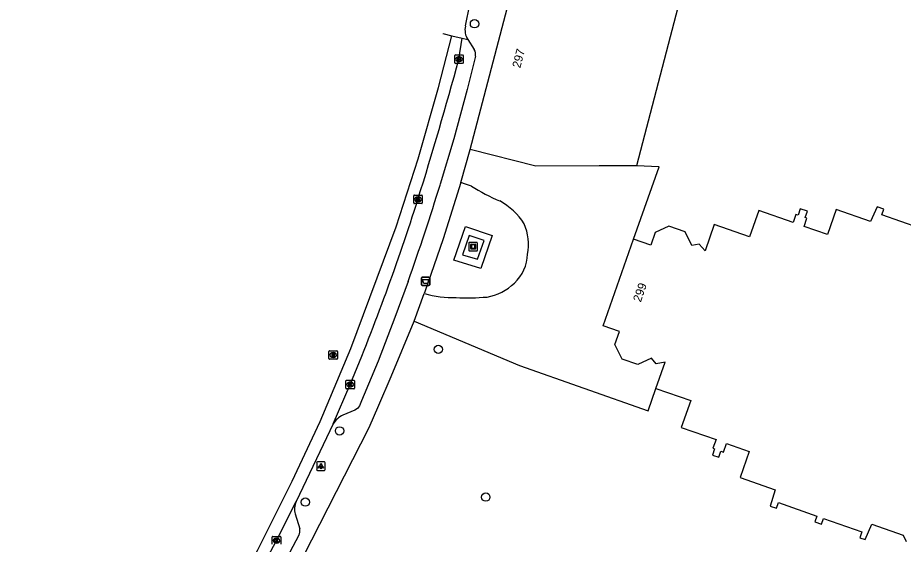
# Model space of a CAD drawing. Extents: x 160158 to 160921, y 381517 to 382041.
# Drawn here: x 160224.4 to 160328.3, y 381776.8 to 381838.6 of the extents above; entities that cross this region are included whole.
import ezdxf

# ---------------------------------------------------------------- set-up
doc = ezdxf.new("R2010")
doc.units = 0
for name, color, linetype in [('IMGEO_Afvalbak', 7, 'Continuous'), ('IMGEO_Boom', 7, 'Continuous'), ('IMGEO_Grasland_overig', 7, 'Continuous'), ('IMGEO_Kolk', 7, 'Continuous'), ('IMGEO_Kunstobject', 7, 'Continuous'), ('IMGEO_Lichtpunt', 7, 'Continuous'), ('IMGEO_Muur', 7, 'Continuous'), ('IMGEO_Pand', 7, 'Continuous'), ('IMGEO_Pand_nummerreeks', 7, 'Continuous'), ('IMGEO_Rijbaan_lokaal_gesloten', 7, 'Continuous'), ('IMGEO_Rijbaan_lokaal_open', 7, 'Continuous'), ('IMGEO_Rioolput', 7, 'Continuous'), ('IMGEO_Voetpad_open', 7, 'Continuous')]:
    doc.layers.add(name, color=color, linetype=linetype)

msp = doc.modelspace()

# ---------------------------------------------------------------- linework, layer by layer
at = {"layer": 'IMGEO_Afvalbak'}
for p, q in [((160271.75, 381807.24), (160271.75, 381808.03)), ((160271.75, 381808.03), (160271.75, 381807.24)), ((160271.85, 381808.13), (160272.64, 381808.13)), ((160272.64, 381808.13), (160271.85, 381808.13)), ((160272.74, 381808.03), (160272.74, 381807.24)), ((160272.74, 381807.24), (160272.74, 381808.03)), ((160272.64, 381807.14), (160271.85, 381807.14)), ((160271.85, 381807.14), (160272.64, 381807.14))]:
    msp.add_line(p, q, dxfattribs=at)
msp.add_lwpolyline([(160271.89, 381807.85), (160272.6, 381807.85), (160272.45, 381807.38), (160272.04, 381807.38), (160271.89, 381807.85)], dxfattribs=at)
for centre, start, end in [((160271.85, 381808.03), 90, 180), ((160271.85, 381808.03), 90, 180), ((160272.64, 381808.03), 0, 90), ((160272.64, 381808.03), 360, 90), ((160271.85, 381807.24), 180, 270), ((160271.85, 381807.24), 180, 270), ((160272.64, 381807.24), 270, 0), ((160272.64, 381807.24), 270, 0)]:
    msp.add_arc(centre, 0.1, start, end, dxfattribs=at)
at = {"layer": 'IMGEO_Boom'}
for centre in [(160277.98, 381837.86), (160273.74, 381799.65), (160262.15, 381790.08), (160279.3, 381782.31), (160258.13, 381781.73)]:
    msp.add_circle(centre, 0.489, dxfattribs=at)
at = {"layer": 'IMGEO_Grasland_overig'}
for points in [[(160278.71, 381809.13), (160275.57, 381810.11), (160276.91, 381814.07), (160280.06, 381813.02), (160278.71, 381809.13)], [(160279.1, 381812.44), (160277.36, 381813.02), (160276.57, 381810.73), (160278.32, 381810.22), (160279.1, 381812.44)]]:
    msp.add_lwpolyline(points, dxfattribs=at)
at = {"layer": 'IMGEO_Kolk'}
for p, q in [((160275.66, 381833.28), (160275.66, 381834.14)), ((160275.74, 381834.21), (160276.59, 381834.21)), ((160276.15, 381833.99), (160276.18, 381833.99)), ((160276.66, 381834.14), (160276.66, 381833.28)), ((160276.59, 381833.21), (160275.74, 381833.21)), ((160276.17, 381833.43), (160276.15, 381833.43)), ((160270.85, 381816.84), (160270.85, 381817.69)), ((160270.93, 381817.76), (160271.78, 381817.76)), ((160271.34, 381817.54), (160271.36, 381817.54)), ((160271.85, 381817.69), (160271.85, 381816.84)), ((160271.78, 381816.76), (160270.93, 381816.76)), ((160271.36, 381816.98), (160271.34, 381816.98)), ((160262.9, 381795.09), (160262.9, 381795.94)), ((160262.97, 381796.02), (160263.83, 381796.02)), ((160263.41, 381795.24), (160263.38, 381795.24)), ((160263.39, 381795.8), (160263.41, 381795.8)), ((160263.9, 381795.94), (160263.9, 381795.09)), ((160263.83, 381795.02), (160262.97, 381795.02)), ((160254.24, 381776.77), (160254.24, 381777.63)), ((160254.32, 381777.7), (160255.17, 381777.7)), ((160255.24, 381777.63), (160255.24, 381776.77)), ((160254.73, 381777.48), (160254.76, 381777.48)), ((160254.75, 381776.92), (160254.73, 381776.92))]:
    msp.add_line(p, q, dxfattribs=at)
for points in [[(160275.66, 381833.28), (160275.66, 381834.14)], [(160275.74, 381834.21), (160276.59, 381834.21)], [(160275.98, 381833.91), (160276.11, 381833.91), (160276.11, 381833.76), (160276.24, 381833.91), (160276.4, 381833.91), (160276.26, 381833.76), (160276.41, 381833.51), (160276.26, 381833.51), (160276.17, 381833.68), (160276.11, 381833.61), (160276.11, 381833.51), (160275.98, 381833.51), (160275.98, 381833.91)], [(160276.66, 381834.14), (160276.66, 381833.28)], [(160276.59, 381833.21), (160275.74, 381833.21)], [(160270.85, 381816.84), (160270.85, 381817.69)], [(160270.93, 381817.76), (160271.78, 381817.76)], [(160271.17, 381817.46), (160271.3, 381817.46), (160271.3, 381817.31), (160271.42, 381817.46), (160271.59, 381817.46), (160271.44, 381817.31), (160271.6, 381817.06), (160271.44, 381817.06), (160271.36, 381817.23), (160271.3, 381817.16), (160271.3, 381817.06), (160271.17, 381817.06), (160271.17, 381817.46)], [(160271.85, 381817.69), (160271.85, 381816.84)], [(160271.78, 381816.76), (160270.93, 381816.76)], [(160262.9, 381795.09), (160262.9, 381795.94)], [(160262.97, 381796.02), (160263.83, 381796.02)], [(160263.22, 381795.72), (160263.34, 381795.72), (160263.34, 381795.57), (160263.47, 381795.72), (160263.64, 381795.72), (160263.49, 381795.57), (160263.64, 381795.32), (160263.49, 381795.32), (160263.41, 381795.48), (160263.34, 381795.42), (160263.34, 381795.32), (160263.22, 381795.32), (160263.22, 381795.72)], [(160263.9, 381795.94), (160263.9, 381795.09)], [(160263.83, 381795.02), (160262.97, 381795.02)], [(160254.24, 381776.77), (160254.24, 381777.63)], [(160254.32, 381777.7), (160255.17, 381777.7)], [(160255.24, 381777.63), (160255.24, 381776.77)], [(160254.56, 381777.4), (160254.69, 381777.4), (160254.69, 381777.25), (160254.82, 381777.4), (160254.98, 381777.4), (160254.84, 381777.25), (160254.99, 381777), (160254.84, 381777), (160254.75, 381777.16), (160254.69, 381777.1), (160254.69, 381777), (160254.56, 381777), (160254.56, 381777.4)]]:
    msp.add_lwpolyline(points, dxfattribs=at)
for centre, start, end in [((160275.74, 381834.14), 91.552, 178.448), ((160275.74, 381834.14), 91.552, 178.448), ((160276.59, 381834.14), 1.552, 88.448), ((160276.59, 381834.14), 1.552, 88.448), ((160275.74, 381833.29), 181.552, 268.448), ((160275.74, 381833.29), 181.552, 268.448), ((160276.59, 381833.29), 271.552, 358.448), ((160276.59, 381833.29), 271.552, 358.448), ((160270.93, 381817.69), 91.552, 178.448), ((160270.93, 381817.69), 91.552, 178.448), ((160271.78, 381817.69), 1.552, 88.448), ((160271.78, 381817.69), 1.552, 88.448), ((160270.93, 381816.84), 181.552, 268.448), ((160270.93, 381816.84), 181.552, 268.448), ((160271.78, 381816.84), 271.552, 358.448), ((160271.78, 381816.84), 271.552, 358.448), ((160262.97, 381795.94), 91.552, 178.448), ((160262.97, 381795.94), 91.552, 178.448), ((160263.82, 381795.94), 1.552, 88.448), ((160263.82, 381795.94), 1.552, 88.448), ((160262.97, 381795.09), 181.552, 268.448), ((160262.97, 381795.09), 181.552, 268.448), ((160263.82, 381795.09), 271.552, 358.448), ((160263.82, 381795.09), 271.552, 358.448), ((160254.32, 381777.62), 91.552, 178.448), ((160254.32, 381777.62), 91.552, 178.448), ((160255.17, 381777.62), 1.552, 88.448), ((160255.17, 381777.62), 1.552, 88.448)]:
    msp.add_arc(centre, 0.0765, start, end, dxfattribs=at)
for centre, major_axis, ratio, start_param, end_param in [((160276.15, 381833.71), (-0.387, 0.002), 0.722429, 4.712389, 7.853982), ((160276.17, 381833.71), (-0.39, 0.002), 0.717154, 1.570796, 4.712389), ((160271.34, 381817.26), (-0.387, 0.002), 0.722429, 4.712389, 7.853982), ((160271.36, 381817.26), (-0.39, 0.002), 0.717154, 1.570796, 4.712389), ((160263.39, 381795.52), (-0.387, 0.002), 0.722429, 4.712389, 7.853982), ((160263.41, 381795.52), (-0.39, 0.002), 0.717154, 1.570796, 4.712389), ((160254.73, 381777.2), (-0.387, 0.002), 0.722429, 4.712389, 7.853982), ((160254.75, 381777.2), (-0.39, 0.002), 0.717154, 1.570796, 4.712389)]:
    msp.add_ellipse(centre, major_axis=major_axis, ratio=ratio, start_param=start_param, end_param=end_param, dxfattribs=at)
at = {"layer": 'IMGEO_Kunstobject'}
for p, q in [((160277.32, 381812.13), (160277.32, 381811.29)), ((160277.32, 381812.13), (160277.32, 381811.29)), ((160278.24, 381812.21), (160277.4, 381812.21)), ((160278.24, 381812.21), (160277.4, 381812.21)), ((160277.53, 381811.48), (160277.53, 381811.95)), ((160277.58, 381812), (160278.06, 381812)), ((160277.61, 381811.9), (160277.61, 381811.53)), ((160278.01, 381811.92), (160277.63, 381811.92)), ((160278.03, 381811.53), (160278.03, 381811.9)), ((160278.11, 381811.95), (160278.11, 381811.48)), ((160278.32, 381811.3), (160278.32, 381812.14)), ((160278.32, 381811.3), (160278.32, 381812.14)), ((160277.41, 381811.21), (160278.25, 381811.21)), ((160277.41, 381811.21), (160278.25, 381811.21)), ((160278.06, 381811.43), (160277.58, 381811.43)), ((160277.63, 381811.51), (160278.01, 381811.51))]:
    msp.add_line(p, q, dxfattribs=at)
for centre, radius, start, end in [((160277.4, 381812.13), 0.0779, 92.4484, 184.2845), ((160277.4, 381812.13), 0.0779, 92.4484, 184.2845), ((160277.58, 381811.95), 0.05, 90, 180), ((160277.63, 381811.9), 0.02, 90, 180), ((160278.01, 381811.9), 0.02, 360, 90), ((160278.06, 381811.95), 0.05, 360, 90), ((160278.24, 381812.13), 0.0779, 2.4484, 94.2845), ((160278.24, 381812.13), 0.0779, 2.4484, 94.2845), ((160277.4, 381811.29), 0.0779, 182.4484, 274.2845), ((160277.4, 381811.29), 0.0779, 182.4484, 274.2845), ((160277.58, 381811.48), 0.05, 180, 270), ((160277.63, 381811.53), 0.02, 180, 270), ((160278.01, 381811.53), 0.02, 270, 0), ((160278.06, 381811.48), 0.05, 270, 0), ((160278.24, 381811.29), 0.0779, 272.4484, 4.2845), ((160278.24, 381811.29), 0.0779, 272.4484, 4.2845)]:
    msp.add_arc(centre, radius, start, end, dxfattribs=at)
at = {"layer": 'IMGEO_Lichtpunt'}
for p, q in [((160259.46, 381786.34), (160259.46, 381785.54)), ((160259.46, 381786.34), (160259.46, 381785.54)), ((160260.36, 381786.44), (160259.55, 381786.44)), ((160260.36, 381786.44), (160259.55, 381786.44)), ((160260.45, 381785.54), (160260.45, 381786.34)), ((160260.45, 381785.54), (160260.45, 381786.34)), ((160259.55, 381785.44), (160260.36, 381785.44)), ((160259.55, 381785.44), (160260.36, 381785.44))]:
    msp.add_line(p, q, dxfattribs=at)
for points in [[(160259.83, 381786.01), (160259.87, 381785.98), (160259.68, 381785.72), (160259.64, 381785.74), (160259.83, 381786.01)], [(160259.93, 381785.96), (160259.98, 381785.96), (160259.98, 381785.64), (160259.93, 381785.64), (160259.93, 381785.96)], [(160260.04, 381785.98), (160260.08, 381786.01), (160260.27, 381785.74), (160260.23, 381785.72), (160260.04, 381785.98)]]:
    msp.add_lwpolyline(points, dxfattribs=at)
msp.add_circle((160259.96, 381786.14), 0.0994, dxfattribs=at)
for centre, start, end in [((160259.55, 381786.34), 90, 180), ((160259.55, 381786.34), 90, 180), ((160260.36, 381786.34), 0, 90), ((160260.36, 381786.34), 0, 90), ((160259.55, 381785.54), 180, 270), ((160259.55, 381785.54), 180, 270), ((160260.36, 381785.54), 270, 0), ((160260.36, 381785.54), 270, 360)]:
    msp.add_arc(centre, 0.0946, start, end, dxfattribs=at)
at = {"layer": 'IMGEO_Muur'}
for points in [[(160276.39, 381819.22), (160274.31, 381812.62), (160272.16, 381806.4), (160272.09, 381806.2)], [(160268.19, 381796.46), (160270.9, 381802.95)], [(160253.12, 381765.96), (160265.61, 381790.49), (160266.77, 381793.11)]]:
    msp.add_lwpolyline(points, dxfattribs=at)
at = {"layer": 'IMGEO_Pand'}
for points in [[(160277.48, 381823.12), (160283.49, 381846.11), (160283.57, 381846.42)], [(160283.57, 381846.42), (160288.39, 381845.18), (160302.32, 381841.61), (160297.01, 381821.2)], [(160297.01, 381821.2), (160292.78, 381821.19), (160292.59, 381821.19), (160285.16, 381821.16), (160277.48, 381823.12)], [(160330.23, 381813.88), (160325.79, 381815.43), (160326.02, 381816.1), (160325.23, 381816.38), (160324.47, 381814.66), (160320.43, 381816.08), (160319.39, 381813.12), (160316.65, 381814.08), (160316.99, 381815.06), (160316.79, 381815.13), (160317.04, 381815.86), (160316.21, 381816.16), (160315.95, 381815.41), (160315.7, 381815.5), (160315.36, 381814.53), (160311.35, 381815.94), (160310.27, 381812.86), (160306.12, 381814.32), (160305.03, 381811.22), (160304.36, 381812), (160303.48, 381811.83), (160302.69, 381813.46), (160300.78, 381814.13), (160299.17, 381813.36), (160298.66, 381811.9), (160296.64, 381812.6)], [(160299.27, 381795.07), (160300.35, 381798.15), (160299.31, 381797.96), (160298.74, 381798.62), (160297.15, 381797.86), (160295.29, 381798.52), (160294.46, 381800.23), (160295, 381801.75), (160293.07, 381802.43), (160296.64, 381812.6)], [(160299.27, 381795.07), (160303.35, 381793.64), (160302.25, 381790.5), (160306.32, 381789.07), (160305.96, 381788.04), (160306.15, 381787.96), (160305.9, 381787.24), (160306.65, 381786.98), (160306.9, 381787.7), (160307.19, 381787.6), (160307.54, 381788.6), (160310.23, 381787.66), (160309.15, 381784.6), (160313.27, 381783.16), (160312.69, 381781.25), (160313.42, 381781), (160313.66, 381781.67), (160318.17, 381780.09), (160317.93, 381779.41), (160318.69, 381779.14), (160318.92, 381779.81), (160323.43, 381778.23), (160323.19, 381777.55), (160323.83, 381777.32), (160324.62, 381779.15), (160328.3, 381777.85), (160328.65, 381777.12)]]:
    msp.add_lwpolyline(points, dxfattribs=at)
at = {"layer": 'IMGEO_Rijbaan_lokaal_gesloten'}
for points in [[(160276.91, 381837.61), (160277.43, 381840.12)], [(160224.38, 381723.35), (160226.13, 381726.77), (160238.68, 381750.08), (160245.71, 381763.32), (160252.51, 381776.06), (160256.59, 381784.17), (160259.85, 381791.2), (160263.48, 381799.77), (160268.78, 381814.05), (160271.36, 381822.03), (160273.77, 381830.38), (160275.32, 381836.47)], [(160274.26, 381836.72), (160274.26, 381836.72), (160275.32, 381836.47)], [(160275.32, 381836.47), (160276.55, 381836.18)], [(160276.16, 381833.71), (160276.55, 381836.18)], [(160276.55, 381836.18), (160277.19, 381836.03)], [(160261.41, 381790.91), (160263.39, 381795.52)], [(160261.41, 381790.91), (160257.05, 381781.79)], [(160237.37, 381744.72), (160239.23, 381748.15), (160240.22, 381750), (160248.02, 381764.54), (160254.74, 381777.2), (160257.05, 381781.79)]]:
    msp.add_lwpolyline(points, dxfattribs=at)
for centre, radius, start, end in [((160278.92, 381837.14), 2.06, 167.0279, 212.7345), ((159797.9, 381964.7), 495.87, 342.7026, 344.6829), ((160017.57, 381897.75), 266.23, 337.4183, 342.4028)]:
    msp.add_arc(centre, radius, start, end, dxfattribs=at)
at = {"layer": 'IMGEO_Rijbaan_lokaal_open'}
for points in [[(160276.39, 381819.22), (160277.48, 381823.12)], [(160296.64, 381812.6), (160299.65, 381821.06), (160297.01, 381821.2)], [(160277.62, 381818.81), (160276.91, 381819.04), (160276.39, 381819.22)], [(160270.9, 381802.95), (160272.09, 381806.2)], [(160270.9, 381802.95), (160283.25, 381797.74), (160298.35, 381792.45), (160299.27, 381795.07)]]:
    msp.add_lwpolyline(points, dxfattribs=at)
for centre, radius, start, end in [((160290.22, 381838.73), 23.57, 237.6808, 246.7935), ((160277.27, 381810.3), 7.7, 32.0173, 61.5728), ((160278.48, 381811.97), 5.84, 348.6439, 24.3229), ((160279.41, 381810.97), 4.8, 312.6367, 358.2842), ((160278.4, 381811.79), 6.09, 279.9736, 314.4215), ((160275.63, 381819.2), 13.47, 254.7813, 270.825), ((160277.11, 381835.99), 30.29, 267.5557, 274.4318)]:
    msp.add_arc(centre, radius, start, end, dxfattribs=at)
at = {"layer": 'IMGEO_Rioolput'}
for p, q in [((160260.89, 381798.56), (160260.89, 381799.42)), ((160260.96, 381799.49), (160261.82, 381799.49)), ((160261.89, 381799.42), (160261.89, 381798.56)), ((160261.82, 381798.49), (160260.96, 381798.49)), ((160261.4, 381798.71), (160261.37, 381798.71)), ((160261.38, 381799.27), (160261.4, 381799.27))]:
    msp.add_line(p, q, dxfattribs=at)
for points in [[(160260.89, 381798.56), (160260.89, 381799.42)], [(160260.96, 381799.49), (160261.82, 381799.49)], [(160261.89, 381799.42), (160261.89, 381798.56)], [(160261.82, 381798.49), (160260.96, 381798.49)], [(160261.48, 381799.19), (160261.23, 381799.19), (160261.23, 381798.79)], [(160261.23, 381798.79), (160261.35, 381798.79), (160261.35, 381798.95), (160261.36, 381798.95)], [(160261.4, 381799.11), (160261.35, 381799.11), (160261.35, 381799.03)], [(160261.35, 381799.03), (160261.4, 381799.03)], [(160261.41, 381798.92), (160261.48, 381798.79), (160261.62, 381798.79), (160261.55, 381798.92)]]:
    msp.add_lwpolyline(points, dxfattribs=at)
for centre, radius, start, end in [((160260.97, 381799.41), 0.0765, 91.552, 178.448), ((160260.97, 381799.41), 0.0765, 91.552, 178.448), ((160261.81, 381799.41), 0.0765, 1.552, 88.448), ((160261.81, 381799.41), 0.0765, 1.552, 88.448), ((160260.97, 381798.57), 0.0765, 181.552, 268.448), ((160260.97, 381798.57), 0.0765, 181.552, 268.448), ((160261.36, 381798.9), 0.0533, 26.0293, 88.6989), ((160261.41, 381799.01), 0.0964, 77.0061, 93.1865), ((160261.39, 381799.22), 0.19, 274.7715, 282.9687), ((160261.42, 381799.07), 0.0378, 276.6634, 79.6772), ((160261.48, 381799.08), 0.109, 350.3612, 89.416), ((160261.48, 381799.08), 0.112, 277.5842, 350.9817), ((160261.46, 381798.86), 0.108, 29.5134, 73.7905), ((160261.81, 381798.57), 0.0765, 271.552, 358.448), ((160261.81, 381798.57), 0.0765, 271.552, 358.448)]:
    msp.add_arc(centre, radius, start, end, dxfattribs=at)
for centre, major_axis, ratio, start_param, end_param in [((160261.38, 381798.99), (-0.387, 0.002), 0.722429, 4.712389, 7.853982), ((160261.4, 381798.99), (-0.39, 0.002), 0.717154, 1.570796, 4.712389)]:
    msp.add_ellipse(centre, major_axis=major_axis, ratio=ratio, start_param=start_param, end_param=end_param, dxfattribs=at)
at = {"layer": 'IMGEO_Voetpad_open'}
for points in [[(160277.19, 381836.03), (160277.96, 381834.84)], [(160278.08, 381834.07), (160277.11, 381830.16), (160275.56, 381824.35), (160273.97, 381819.05)], [(160276.39, 381819.22), (160274.31, 381812.62), (160272.16, 381806.4), (160272.09, 381806.2)], [(160270.19, 381807.62), (160268.65, 381803.39), (160266.66, 381798.25), (160264.73, 381793.62), (160264.49, 381793.02), (160264.25, 381792.73), (160263.93, 381792.5), (160262.53, 381791.92)], [(160245.7, 381751.66), (160251.51, 381762.79), (160253.12, 381765.96), (160265.61, 381790.49), (160266.77, 381793.11), (160268.19, 381796.46), (160270.9, 381802.95)], [(160256.95, 381780.33), (160257.48, 381778.58)], [(160257.38, 381777.83), (160251.73, 381767.2), (160249.34, 381762.75), (160244.11, 381753.07), (160242.48, 381750), (160240.79, 381746.84), (160240.52, 381746.57), (160240.32, 381746.41), (160238.86, 381745.87), (160238.57, 381745.76)]]:
    msp.add_lwpolyline(points, dxfattribs=at)
for centre, radius, start, end in [((160277.16, 381834.31), 0.951, 345.1327, 33.6957), ((159969.33, 381913.56), 318.97, 340.603, 342.7649), ((160263.35, 381789.88), 2.19, 111.9125, 151.9314), ((160258.85, 381780.93), 1.99, 154.4615, 197.5512), ((160256.16, 381778.38), 1.34, 335.7247, 8.677)]:
    msp.add_arc(centre, radius, start, end, dxfattribs=at)

# ---------------------------------------------------------------- texts
at = {"layer": 'IMGEO_Pand_nummerreeks'}
for s, rotation, p in [('297', 75.3554, (160283.35, 381832.61)), ('299', 70.6781, (160297.49, 381805.13))]:
    msp.add_text(s, height=1, rotation=rotation, dxfattribs=at).set_placement(p)

doc.saveas('drawing.dxf')
